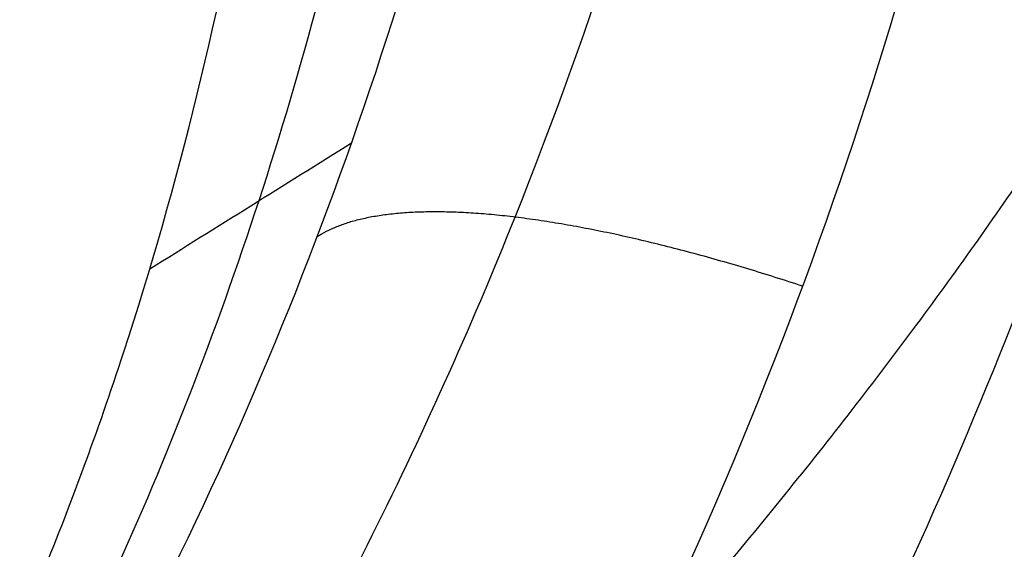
# Model space of a CAD drawing. Header units: millimetres. Extents: x -1437 to 1444, y -1373 to 1332.
# Tile 576 of 656: x 780.049 to 780.756, y -368.435 to -368.055. Entities that reach past the tile are written whole.
import ezdxf

# ---------------------------------------------------------------- set-up
doc = ezdxf.new("R2010")
doc.units = ezdxf.units.MM
doc.layers.add('Default', color=7, linetype='Continuous', true_color=0x000000)

msp = doc.modelspace()

# ---------------------------------------------------------------- linework, layer by layer
at = {"layer": 'Default'}
for points, degree, knots in [([(131.7520007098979, -2.218138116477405, 715.1900953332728), (131.7517039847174, -2.217921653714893, 712.0216694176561), (132.0220112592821, -2.415107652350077, 705.5161072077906), (133.700145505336, -3.639261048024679, 692.8089584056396), (137.9963265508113, -6.773134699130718, 677.4504775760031), (146.2518843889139, -12.79496183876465, 660.6265163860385), (157.296837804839, -20.85112342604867, 645.2932353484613), (170.8561486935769, -30.7408291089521, 631.3410762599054), (186.7038585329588, -42.29909004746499, 618.6587211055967), (204.6323159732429, -55.37426993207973, 607.1599704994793), (224.4335839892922, -69.81452340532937, 596.778449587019), (245.9042859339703, -85.47132968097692, 587.4554343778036), (268.8334129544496, -102.1906011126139, 579.1409255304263), (293.0114835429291, -119.8193629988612, 571.7862214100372), (318.2229802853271, -138.2002389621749, 565.3459172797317), (344.2553605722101, -157.1780214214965, 559.7728563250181), (380.2611216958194, -183.4240508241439, 553.3557773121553), (425.9846705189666, -216.7485574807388, 547.3694630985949), (480.2545371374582, -256.2914921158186, 543.0033075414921), (547.9679961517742, -305.6124660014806, 540.4049736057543), (611.784263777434, -352.0651003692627, 541.6877843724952), (671.4556014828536, -395.4545450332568, 546.8357026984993), (711.4410436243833, -424.5039139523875, 552.0963732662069), (748.0275865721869, -451.0544841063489, 558.6850582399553), (781.0755254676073, -475.0027535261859, 566.4055843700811), (810.4529019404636, -496.2509576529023, 575.061065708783), (832.4924511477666, -512.1509571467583, 583.1547443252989), (848.142695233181, -523.4095561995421, 590.0145564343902), (861.3451816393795, -532.8852957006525, 596.5221266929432), (875.5457376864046, -543.0359773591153, 604.8246694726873), (889.7822052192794, -553.1370869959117, 615.5394072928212), (900.8052621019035, -560.8784537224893, 626.3937933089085), (909.0506139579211, -566.5833358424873, 637.2926402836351), (914.8769066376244, -570.5205543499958, 648.0767802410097), (918.6306163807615, -572.9536763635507, 658.4703191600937), (920.7605244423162, -574.2222229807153, 668.1608291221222), (921.6155293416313, -574.6269502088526, 675.6583602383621), (921.9574115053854, -574.716752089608, 681.2146769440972), (922.1467318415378, -574.7050275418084, 686.4963729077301), (922.3050510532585, -574.642294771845, 693.0818184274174), (922.4648578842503, -574.5965524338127, 699.2136901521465), (922.5840356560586, -574.5515760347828, 703.5190835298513), (922.702183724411, -574.5034498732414, 707.2405269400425), (922.837045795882, -574.4410739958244, 710.8035509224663), (923.0872522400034, -574.3031981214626, 714.1149447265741), (923.3390258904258, -574.1579140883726, 716.2678422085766), (923.7024182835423, -573.9418683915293, 717.9287636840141), (924.2038480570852, -573.6429660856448, 719.1767103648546), (924.5986121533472, -573.413662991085, 719.9308557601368), (925.0383313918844, -573.1704870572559, 720.5929309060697), (925.6035531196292, -572.8815171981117, 721.2797663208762), (926.1821537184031, -572.6277671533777, 721.8002292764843), (926.6845728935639, -572.4918910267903, 722.1163492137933), (926.9332192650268, -572.4691842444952, 722.22855847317), (927.0058583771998, -572.4973404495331, 722.2396090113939), (926.9496794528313, -572.4578455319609, 722.2391317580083), (926.9727461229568, -572.4737982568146, 722.2407686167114), (927.0327339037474, -572.7885945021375, 722.076310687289), (926.9872433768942, -573.49040932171, 721.4970016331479), (926.8029513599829, -574.4450252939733, 720.2669890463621), (926.6140686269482, -575.1864816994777, 718.7410940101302), (926.465999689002, -575.7393625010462, 717.0546215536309), (926.3677368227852, -576.1062777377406, 715.1537069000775), (926.2952959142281, -576.3767717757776, 711.6194244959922), (926.2409361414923, -576.5797516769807, 705.6818946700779), (926.1974497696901, -576.7421301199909, 695.5305340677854), (926.153723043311, -576.905406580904, 669.6116377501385), (926.1428664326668, -576.9459463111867, 619.8719052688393), (926.1432286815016, -576.94459409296, 575.422816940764), (926.1432127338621, -576.9446536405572, 548.6144425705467)], 3, [0, 0, 0, 0, 9.388442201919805, 19.25512239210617, 38.03574428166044, 57.17843237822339, 77.31680741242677, 98.86539763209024, 122.0388003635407, 146.9159871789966, 173.4657413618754, 201.5966451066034, 231.1613037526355, 261.9872558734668, 293.8720136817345, 326.6022322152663, 359.9477944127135, 428.7861398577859, 497.1074358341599, 561.6566341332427, 680.0496786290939, 733.6395925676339, 783.3316339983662, 829.0004526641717, 870.5192212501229, 907.7632656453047, 940.6160900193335, 955.3633666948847, 968.9803796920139, 992.9340835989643, 1013.030376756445, 1029.9187314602, 1044.236715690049, 1056.78837615, 1067.808699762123, 1077.492048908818, 1086.225565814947, 1090.12584174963, 1094.026117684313, 1101.968393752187, 1109.910669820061, 1112.415567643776, 1114.920465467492, 1121.12979194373, 1123.174000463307, 1125.218208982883, 1128.030750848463, 1129.176917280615, 1130.323083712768, 1131.30349002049, 1132.283896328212, 1133.855097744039, 1134.468084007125, 1134.964815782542, 1135.358592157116, 1135.705934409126, 1136.102034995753, 1136.607468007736, 1138.013637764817, 1139.970894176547, 1142.520160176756, 1144.044662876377, 1146.007875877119, 1149.328219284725, 1154.965423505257, 1163.988959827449, 1179.845509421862, 1232.782354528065, 1313.202701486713, 1313.202701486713, 1313.202701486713, 1313.202701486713]), ([(129.7520007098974, -4.218138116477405, 715.1900953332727), (129.7517001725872, -4.217917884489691, 712.0067866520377), (130.0232944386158, -4.416040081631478, 705.4695647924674), (131.7098732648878, -5.646345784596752, 692.6978061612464), (136.0282420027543, -8.796389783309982, 677.2609584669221), (144.32126306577, -14.84551952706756, 660.3622510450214), (155.4057837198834, -22.93051138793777, 644.9752323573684), (169.0016528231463, -32.8468461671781, 630.9861865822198), (184.8811447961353, -44.42824685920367, 618.2788270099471), (202.8365474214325, -57.52303346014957, 606.763045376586), (222.6604958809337, -71.97977862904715, 596.3697823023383), (244.1503317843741, -87.65048605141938, 587.0385490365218), (267.0957075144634, -104.3815509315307, 578.7182042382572), (291.287702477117, -122.0204082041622, 571.3593000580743), (316.511250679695, -140.4100112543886, 564.9159404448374), (342.5541764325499, -159.3954206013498, 559.3406364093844), (378.5725343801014, -185.6505485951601, 552.9213284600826), (424.30924875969, -218.9845448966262, 546.9333302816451), (478.5922892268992, -258.5369538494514, 542.5661305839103), (546.3210637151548, -307.8689286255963, 539.9672092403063), (610.1537138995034, -354.3333443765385, 541.2502721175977), (669.8433444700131, -397.7359571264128, 546.3997378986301), (709.8429370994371, -426.7955176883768, 551.6622434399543), (746.4448272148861, -453.3571449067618, 558.2536547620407), (779.5098228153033, -477.317703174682, 565.978109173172), (808.906710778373, -498.5799578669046, 574.639251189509), (830.9662022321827, -514.4943007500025, 582.7401125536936), (846.635654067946, -525.76668654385, 589.6082707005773), (859.8586484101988, -535.2571182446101, 596.1259178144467), (874.087988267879, -545.4283575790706, 604.4449022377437), (888.3658262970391, -555.5588136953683, 615.19007749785), (899.4341192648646, -563.3319586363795, 626.0880132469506), (907.7249939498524, -569.0683592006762, 637.0458362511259), (913.5911784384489, -573.0325584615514, 647.902729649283), (917.3731464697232, -575.4840012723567, 658.3742087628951), (919.5182841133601, -576.7615861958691, 668.1350486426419), (920.3781501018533, -577.1685425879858, 675.6777422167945), (920.7214181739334, -577.2586810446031, 681.2575927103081), (920.9112031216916, -577.2468947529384, 686.5535594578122), (921.0692927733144, -577.184209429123, 693.1315945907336), (921.2292345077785, -577.1384315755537, 699.267615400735), (921.3486406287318, -577.093388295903, 703.5835412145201), (921.4677477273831, -577.0448001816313, 707.325488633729), (921.6026305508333, -576.9826146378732, 710.9179336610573), (921.8624584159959, -576.8394654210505, 714.360661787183), (922.130259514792, -576.6850706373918, 716.6747345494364), (922.5601821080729, -576.4295751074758, 718.6829487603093), (923.2041138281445, -576.0457326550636, 720.2908699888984), (923.7032351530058, -575.7557805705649, 721.242543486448), (924.2557788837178, -575.450496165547, 722.0737596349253), (924.9503109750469, -575.0946277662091, 722.918856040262), (925.6488736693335, -574.7914827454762, 723.5398274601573), (926.1612769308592, -574.6575269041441, 723.8578103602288), (926.320487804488, -574.6464946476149, 723.9220977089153), (925.9873820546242, -574.6820298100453, 723.782963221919), (925.1643568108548, -574.0557235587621, 723.8002244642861), (925.1217357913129, -573.7509350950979, 723.9490873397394), (925.1775132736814, -574.028911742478, 723.8155376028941), (925.1280689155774, -574.9231790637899, 723.0852839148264), (924.89354144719, -576.1174076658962, 721.5400928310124), (924.6654247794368, -577.0155116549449, 719.680228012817), (924.4921364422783, -577.6616853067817, 717.7160074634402), (924.3734308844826, -578.1051332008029, 715.3977981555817), (924.3010428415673, -578.3753651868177, 711.7363696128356), (924.2454951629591, -578.5827994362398, 705.7336815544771), (924.202146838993, -578.744651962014, 695.5537205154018), (924.158316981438, -578.9083065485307, 669.6146980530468), (924.1474988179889, -578.9486847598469, 619.8726913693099), (924.1478450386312, -578.9473783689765, 575.4226967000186), (924.1478321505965, -578.9474180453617, 548.6144425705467)], 3, [0, 0, 0, 0, 9.388442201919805, 19.25512239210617, 38.03574428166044, 57.17843237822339, 77.31680741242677, 98.86539763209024, 122.0388003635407, 146.9159871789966, 173.4657413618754, 201.5966451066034, 231.1613037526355, 261.9872558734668, 293.8720136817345, 326.6022322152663, 359.9477944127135, 428.7861398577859, 497.1074358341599, 561.6566341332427, 680.0496786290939, 733.6395925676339, 783.3316339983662, 829.0004526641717, 870.5192212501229, 907.7632656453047, 940.6160900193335, 955.3633666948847, 968.9803796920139, 992.9340835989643, 1013.030376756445, 1029.9187314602, 1044.236715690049, 1056.78837615, 1067.808699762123, 1077.492048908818, 1086.225565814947, 1090.12584174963, 1094.026117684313, 1101.968393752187, 1109.910669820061, 1112.415567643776, 1114.920465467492, 1121.12979194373, 1123.174000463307, 1125.218208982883, 1128.030750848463, 1129.176917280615, 1130.323083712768, 1131.30349002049, 1132.283896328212, 1133.855097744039, 1134.468084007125, 1134.964815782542, 1135.358592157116, 1135.705934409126, 1136.102034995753, 1136.607468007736, 1138.013637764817, 1139.970894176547, 1142.520160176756, 1144.044662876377, 1146.007875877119, 1149.328219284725, 1154.965423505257, 1163.988959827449, 1179.845509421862, 1232.782354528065, 1313.202701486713, 1313.202701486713, 1313.202701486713, 1313.202701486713]), ([(133.7520007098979, -4.218138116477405, 715.1900953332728), (133.7517283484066, -4.217939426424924, 712.1168207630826), (134.0138073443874, -4.409122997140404, 705.8136616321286), (135.6379587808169, -5.593897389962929, 693.5195271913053), (139.7923249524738, -8.624323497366, 678.6619148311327), (147.8084972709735, -14.47153676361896, 662.3155571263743), (158.600698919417, -22.34334247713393, 647.3255363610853), (171.9265655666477, -32.06278250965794, 633.6089109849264), (187.571420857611, -43.47309565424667, 621.0861440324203), (205.3279926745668, -56.42292054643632, 609.6960301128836), (224.984680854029, -70.75773864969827, 599.3893560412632), (246.3335158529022, -86.32567825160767, 590.1186776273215), (269.1592631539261, -102.9695689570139, 581.8412937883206), (293.248859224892, -120.5338230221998, 574.5132711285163), (318.3839063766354, -138.8589630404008, 568.0923440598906), (344.3495241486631, -157.7880761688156, 562.5334779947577), (380.2757311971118, -183.9761168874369, 556.1304668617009), (425.9165385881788, -217.2403219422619, 550.1547189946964), (480.1043303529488, -256.7234567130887, 545.7950447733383), (547.7236501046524, -305.9758649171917, 543.2003020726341), (611.440279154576, -352.355969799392, 544.4815255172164), (671.0022614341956, -395.6658982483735, 549.6201627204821), (710.9041121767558, -424.6545377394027, 554.8699737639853), (747.4011652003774, -451.1401638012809, 561.4427384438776), (780.3510335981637, -475.017361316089, 569.1406519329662), (809.6178681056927, -496.1856023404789, 577.7640303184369), (831.5461472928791, -512.0053087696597, 585.8175944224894), (847.0905032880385, -523.187722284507, 592.6313775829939), (860.1810035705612, -532.5830819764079, 599.0839138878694), (874.2245647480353, -542.6214759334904, 607.2967818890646), (888.2349621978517, -552.562063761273, 617.8452111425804), (899.0104221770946, -560.1293767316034, 628.4612572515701), (907.0060591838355, -565.6612806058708, 639.0366508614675), (912.6128721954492, -569.4499981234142, 649.4206319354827), (916.2103924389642, -571.7818220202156, 659.3836355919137), (918.255441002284, -572.9999830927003, 668.6827992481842), (919.082866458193, -573.3920317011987, 675.9253045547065), (919.4166249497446, -573.479851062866, 681.3443146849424), (919.6030372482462, -573.4684795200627, 686.5379386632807), (919.762062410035, -573.4057091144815, 693.1430111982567), (919.9216148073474, -573.359982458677, 699.2672362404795), (920.0409564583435, -573.3149731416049, 703.5795231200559), (920.1596480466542, -573.2665777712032, 707.3121066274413), (920.2944684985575, -573.2043449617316, 710.891868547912), (920.5505836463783, -573.0632346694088, 714.2844991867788), (920.8126373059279, -572.9120934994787, 716.5395656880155), (921.2180912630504, -572.6711426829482, 718.422587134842), (921.8151504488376, -572.3151492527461, 719.9137365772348), (922.2928133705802, -572.0378736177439, 720.8260238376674), (922.8368176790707, -571.7360861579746, 721.6486768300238), (923.5729716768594, -571.3626084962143, 722.5387221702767), (924.3585397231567, -571.0072089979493, 723.2678032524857), (925.3235739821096, -570.7358615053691, 723.8872308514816), (926.0718431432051, -570.6463888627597, 724.2501335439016), (927.214497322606, -570.7289505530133, 724.6186746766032), (928.6631711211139, -571.8330683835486, 724.5888002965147), (929.039379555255, -572.8784173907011, 724.175791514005), (929.1955610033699, -573.9405415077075, 723.5650565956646), (929.0919759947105, -575.0302410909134, 722.6130462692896), (928.8635198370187, -576.2354695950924, 721.0449074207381), (928.6453507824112, -577.0800165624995, 719.2847343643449), (928.4830088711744, -577.6889242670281, 717.4336764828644), (928.3729537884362, -578.0992479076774, 715.2941967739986), (928.3005586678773, -578.369767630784, 711.6865126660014), (928.2455113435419, -578.5752492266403, 705.7116733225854), (928.2021058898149, -578.7373463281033, 695.5438444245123), (928.1583192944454, -578.9008388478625, 669.6133994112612), (928.147484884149, -578.9412978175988, 619.8723550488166), (928.1478377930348, -578.9399789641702, 575.4227482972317), (928.147823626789, -578.9400320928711, 548.6144425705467)], 3, [0, 0, 0, 0, 9.388442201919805, 19.25512239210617, 38.03574428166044, 57.17843237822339, 77.31680741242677, 98.86539763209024, 122.0388003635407, 146.9159871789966, 173.4657413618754, 201.5966451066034, 231.1613037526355, 261.9872558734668, 293.8720136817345, 326.6022322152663, 359.9477944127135, 428.7861398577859, 497.1074358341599, 561.6566341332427, 680.0496786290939, 733.6395925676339, 783.3316339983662, 829.0004526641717, 870.5192212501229, 907.7632656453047, 940.6160900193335, 955.3633666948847, 968.9803796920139, 992.9340835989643, 1013.030376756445, 1029.9187314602, 1044.236715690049, 1056.78837615, 1067.808699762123, 1077.492048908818, 1086.225565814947, 1090.12584174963, 1094.026117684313, 1101.968393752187, 1109.910669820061, 1112.415567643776, 1114.920465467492, 1121.12979194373, 1123.174000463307, 1125.218208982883, 1128.030750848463, 1129.176917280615, 1130.323083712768, 1131.30349002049, 1132.283896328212, 1133.855097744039, 1134.468084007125, 1134.964815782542, 1135.358592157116, 1135.705934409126, 1136.102034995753, 1136.607468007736, 1138.013637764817, 1139.970894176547, 1142.520160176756, 1144.044662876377, 1146.007875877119, 1149.328219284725, 1154.965423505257, 1163.988959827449, 1179.845509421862, 1232.782354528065, 1313.202701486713, 1313.202701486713, 1313.202701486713, 1313.202701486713]), ([(131.7520007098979, -6.218138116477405, 715.1900953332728), (131.7517245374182, -6.217936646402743, 712.1019379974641), (132.0150905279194, -6.410059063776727, 705.7671192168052), (133.6476865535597, -7.600993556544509, 693.4083749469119), (137.8242404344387, -10.64760459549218, 678.4723957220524), (145.8778760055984, -16.52214450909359, 662.051291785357), (156.7096449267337, -24.42281039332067, 647.0075333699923), (170.0720698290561, -34.16891467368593, 633.2540213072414), (185.7487072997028, -45.60240749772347, 620.7062499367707), (203.5322243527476, -58.5718833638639, 609.29910498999), (223.2115930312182, -72.92324130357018, 598.9806887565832), (244.5795620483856, -88.5051336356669, 589.7017922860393), (267.4215581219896, -105.1608723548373, 581.4185724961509), (291.5250786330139, -122.7352788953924, 574.0863497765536), (316.6721773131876, -141.0692051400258, 567.6623672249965), (342.6483406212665, -160.0060058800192, 562.1012580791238), (378.5871445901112, -186.2032287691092, 555.6960180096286), (424.2411176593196, -219.4770289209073, 549.7185861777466), (478.4420834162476, -258.9697623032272, 545.3578678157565), (546.0767188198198, -308.2333255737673, 542.7625377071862), (609.8097305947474, -354.6253559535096, 544.044013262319), (669.3900058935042, -397.9485859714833, 549.1841979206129), (709.3060072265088, -426.9475059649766, 554.4358439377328), (745.8184075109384, -453.4442698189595, 561.0113349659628), (778.7853326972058, -477.3338285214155, 568.713176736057), (808.0716787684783, -498.5161838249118, 577.3422157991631), (830.0199002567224, -514.3502809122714, 585.402962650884), (845.583464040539, -525.54651436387, 592.2250918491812), (858.6944722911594, -534.9565940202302, 598.6877050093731), (872.7668173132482, -545.01557508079, 606.9170146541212), (886.8185852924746, -554.9855380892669, 617.4958813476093), (897.6392813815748, -562.5846506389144, 628.1554771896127), (905.6804412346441, -568.1480879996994, 638.7898468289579), (911.3271460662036, -571.9637958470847, 649.2465813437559), (914.9529246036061, -574.3139455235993, 659.2875251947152), (917.013202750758, -575.5411464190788, 668.6570187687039), (917.8454892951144, -575.9354235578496, 675.9446865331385), (918.1806336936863, -576.0235783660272, 681.3872304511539), (918.3675106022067, -576.0121437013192, 686.5951252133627), (918.5263062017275, -575.9494188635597, 693.192787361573), (918.6859935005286, -575.9036549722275, 699.3211614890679), (918.8055634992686, -575.8585775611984, 703.6439808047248), (918.9252141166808, -575.8097191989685, 707.3970683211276), (919.0600553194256, -575.7476757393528, 711.006251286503), (919.3257918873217, -575.6012912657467, 714.5302162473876), (919.6038729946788, -575.4410388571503, 716.9464580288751), (920.0758571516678, -575.1606379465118, 719.176772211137), (920.8154182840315, -574.719704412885, 721.0278962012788), (921.3974384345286, -574.381779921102, 722.1377115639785), (922.054267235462, -574.017884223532, 723.129505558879), (922.9197315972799, -573.5775084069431, 724.1778118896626), (923.8252617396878, -573.1727144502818, 725.0074014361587), (924.8002800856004, -572.903287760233, 725.6286919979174), (925.4591137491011, -572.8254898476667, 725.9436727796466), (926.1960230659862, -572.9154300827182, 726.1620288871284), (926.8778505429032, -573.4327346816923, 726.149893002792), (927.1883712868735, -574.1573420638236, 725.8841102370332), (927.3403424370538, -575.1826470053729, 725.3042835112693), (927.2328035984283, -576.4648002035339, 724.2013285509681), (926.9541119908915, -577.909642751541, 722.3180112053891), (926.6967090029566, -578.9108385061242, 720.2238683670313), (926.5091476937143, -579.6130401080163, 718.0950623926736), (926.378649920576, -580.0998974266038, 715.5382880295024), (926.306307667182, -580.370156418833, 711.8034577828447), (926.2500724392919, -580.5800943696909, 705.7634602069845), (926.20680503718, -580.7416688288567, 695.5670308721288), (926.1629153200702, -580.9055476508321, 669.6164597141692), (926.1521193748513, -580.9458605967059, 619.8731411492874), (926.1524562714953, -580.9446013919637, 575.4226280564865), (926.1524451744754, -580.9446429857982, 548.6144425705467)], 3, [0, 0, 0, 0, 9.388442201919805, 19.25512239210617, 38.03574428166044, 57.17843237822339, 77.31680741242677, 98.86539763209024, 122.0388003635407, 146.9159871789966, 173.4657413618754, 201.5966451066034, 231.1613037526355, 261.9872558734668, 293.8720136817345, 326.6022322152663, 359.9477944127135, 428.7861398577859, 497.1074358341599, 561.6566341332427, 680.0496786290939, 733.6395925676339, 783.3316339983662, 829.0004526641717, 870.5192212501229, 907.7632656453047, 940.6160900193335, 955.3633666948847, 968.9803796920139, 992.9340835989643, 1013.030376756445, 1029.9187314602, 1044.236715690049, 1056.78837615, 1067.808699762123, 1077.492048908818, 1086.225565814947, 1090.12584174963, 1094.026117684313, 1101.968393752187, 1109.910669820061, 1112.415567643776, 1114.920465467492, 1121.12979194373, 1123.174000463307, 1125.218208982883, 1128.030750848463, 1129.176917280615, 1130.323083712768, 1131.30349002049, 1132.283896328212, 1133.855097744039, 1134.468084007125, 1134.964815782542, 1135.358592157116, 1135.705934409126, 1136.102034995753, 1136.607468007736, 1138.013637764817, 1139.970894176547, 1142.520160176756, 1144.044662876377, 1146.007875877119, 1149.328219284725, 1154.965423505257, 1163.988959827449, 1179.845509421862, 1232.782354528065, 1313.202701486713, 1313.202701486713, 1313.202701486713, 1313.202701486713]), ([(668.0384322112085, -210.3262291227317, 12.42448758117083), (680.2187577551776, -227.7215367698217, -4.595391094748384), (717.4311198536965, -280.8662975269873, -51.46220743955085), (803.0397032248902, -403.128025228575, -128.8701520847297), (878.9976087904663, -511.6071566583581, -153.7300750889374), (926.1478285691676, -578.9446490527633, -153.7300750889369)], 3, [2.415480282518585, 2.415480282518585, 2.415480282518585, 2.415480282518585, 70.39614350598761, 198.6360556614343, 404.9955273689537, 404.9955273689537, 404.9955273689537, 404.9955273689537]), ([(668.7174759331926, -211.2960040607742, 12.00910117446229), (680.7352640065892, -228.4591841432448, -4.73286073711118), (717.7646268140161, -281.3425948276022, -51.29519824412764), (803.1186139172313, -403.2407213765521, -128.472123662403), (879.0272338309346, -511.6494656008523, -153.3146886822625), (926.1478285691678, -578.9446490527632, -153.3146886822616)], 3, [2.408267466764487, 2.408267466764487, 2.408267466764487, 2.408267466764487, 69.36707553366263, 197.5378925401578, 403.7861785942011, 403.7861785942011, 403.7861785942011, 403.7861785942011]), ([(771.9576347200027, -368.3962198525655, 28.74367680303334), (771.9423492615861, -368.3607184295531, 28.76618448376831), (771.916753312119, -368.300878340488, 28.80403096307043), (771.865711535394, -368.1726273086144, 28.88382468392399), (771.8466143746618, -368.1234453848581, 28.91425848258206), (771.8050407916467, -368.0117055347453, 28.98273592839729), (771.7887966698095, -367.9661299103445, 29.01040831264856), (771.7416235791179, -367.8301124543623, 29.09255489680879), (771.7149286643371, -367.7471305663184, 29.14193218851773), (771.6807289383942, -367.6350985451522, 29.20792673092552), (771.6650928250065, -367.5821889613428, 29.23890875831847), (771.6491669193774, -367.5260550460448, 29.2715505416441), (771.641755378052, -367.4994035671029, 29.28699926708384), (771.6386942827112, -367.4882865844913, 29.29343366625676), (771.6366788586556, -367.4809432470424, 29.29768187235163), (771.6362320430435, -367.4793162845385, 29.29862316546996), (771.5857155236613, -367.2940442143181, 29.40570311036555), (771.5469409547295, -367.1228402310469, 29.50206560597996), (771.5008391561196, -366.8811687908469, 29.63512033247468), (771.4874824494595, -366.8031278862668, 29.67756642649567), (771.4700718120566, -366.6900919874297, 29.73841443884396), (771.4620228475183, -366.6345798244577, 29.76813381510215), (771.4536984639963, -366.5716246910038, 29.80158763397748), (771.4503507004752, -366.5450364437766, 29.81566569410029), (771.4481667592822, -366.527398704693, 29.82499366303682), (771.44735905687, -366.5207995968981, 29.8284808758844), (771.4251764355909, -366.3353851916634, 29.92631178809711), (771.4120375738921, -366.165290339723, 30.01380829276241), (771.4023115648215, -365.9180786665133, 30.13790465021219), (771.3999431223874, -365.7964520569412, 30.19817239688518), (771.4011861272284, -365.6582668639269, 30.26537338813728), (771.4027645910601, -365.5901305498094, 30.29820098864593), (771.4036413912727, -365.5611371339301, 30.31210495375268), (771.404269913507, -365.5418547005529, 30.32133767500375), (771.4045584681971, -365.533515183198, 30.32532549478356), (771.4114551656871, -365.3486743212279, 30.41355650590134), (771.4252125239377, -365.1789419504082, 30.49222010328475), (771.4553996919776, -364.9317570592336, 30.60346178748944), (771.4728802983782, -364.8100153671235, 30.65739935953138), (771.4971536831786, -364.6714245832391, 30.71739089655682), (771.5102231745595, -364.603012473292, 30.74665751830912), (771.5160203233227, -364.5738846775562, 30.75904468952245), (771.5199281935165, -364.554509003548, 30.76726828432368), (771.521652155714, -364.5460574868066, 30.77084923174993), (771.5958475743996, -364.187685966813, 30.92234913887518), (771.6984688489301, -363.8552763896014, 31.05237166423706), (771.8896712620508, -363.3872859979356, 31.2190888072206), (771.9596000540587, -363.2363772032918, 31.26998688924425), (772.0726071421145, -363.0184641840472, 31.33933343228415), (772.1311388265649, -362.9116180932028, 31.3722603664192), (772.2027172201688, -362.7908130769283, 31.40765939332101), (772.2340716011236, -362.739879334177, 31.42219074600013), (772.255122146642, -362.7061117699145, 31.43173694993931), (772.2647428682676, -362.6908527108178, 31.43601468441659), (772.3695906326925, -362.5268249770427, 31.4815261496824), (772.4693194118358, -362.3864898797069, 31.51701698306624), (772.627477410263, -362.1851788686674, 31.56260016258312), (772.6816231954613, -362.1196060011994, 31.57652203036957), (772.7925533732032, -361.9916714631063, 31.60182146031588), (772.8478349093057, -361.9308823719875, 31.61293689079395), (773.145323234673, -361.6195836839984, 31.66483375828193), (773.4076795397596, -361.3948460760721, 31.6855108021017), (773.8258834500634, -361.1025158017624, 31.68525370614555), (773.9708075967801, -361.0115071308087, 31.68001564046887), (774.1951266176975, -360.8856959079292, 31.66426315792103), (774.2710534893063, -360.8455415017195, 31.65769979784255), (774.4249739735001, -360.7689584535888, 31.64196143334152), (774.5050277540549, -360.7316292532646, 31.63251330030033), (774.7355554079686, -360.6308562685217, 31.60195221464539), (774.8938828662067, -360.5705064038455, 31.57653469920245), (775.1370899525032, -360.4911517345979, 31.53076520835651), (775.2601204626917, -360.4542657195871, 31.50597388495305), (775.4058626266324, -360.4163025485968, 31.47374288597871), (775.4687643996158, -360.4011377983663, 31.4592268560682), (775.5107933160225, -360.3912755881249, 31.44939409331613), (775.5336431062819, -360.3860716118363, 31.44397036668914), (775.8620651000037, -360.3132130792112, 31.36506062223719), (776.187753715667, -360.270323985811, 31.27265795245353), (776.6923584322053, -360.2513042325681, 31.10584782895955), (776.8632144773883, -360.2525107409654, 31.04558024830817), (777.1222076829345, -360.2663832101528, 30.94842147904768), (777.2523801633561, -360.2763335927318, 30.89815680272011), (777.4051410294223, -360.2933606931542, 30.83666125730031), (777.4817079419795, -360.3032451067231, 30.80521539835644), (777.5145583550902, -360.3077767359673, 30.79159072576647), (777.5364661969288, -360.3108636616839, 30.78247494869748), (777.5486553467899, -360.3126208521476, 30.77738501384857), (777.7140623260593, -360.3369068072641, 30.70811453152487), (777.8730737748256, -360.3667697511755, 30.6385024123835), (778.1153052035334, -360.4230471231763, 30.5273413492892), (778.2373465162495, -360.4540559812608, 30.47007936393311), (778.3810375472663, -360.4954588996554, 30.40035402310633), (778.4531697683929, -360.5174911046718, 30.36476822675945), (778.4841406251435, -360.5272211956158, 30.34936304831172), (778.5048000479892, -360.5337721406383, 30.33905878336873), (778.5163558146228, -360.5374737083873, 30.33327777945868), (778.6714244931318, -360.5875530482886, 30.2555125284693), (778.8211274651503, -360.6419547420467, 30.17763315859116), (779.0497450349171, -360.7356275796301, 30.05367139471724), (779.126625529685, -360.7688631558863, 30.01116391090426), (779.2427408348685, -360.8218724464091, 29.94564371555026), (779.3009969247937, -360.8491659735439, 29.91244426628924), (779.3692600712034, -360.8824181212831, 29.87295166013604), (779.3985740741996, -360.8969741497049, 29.85586466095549), (779.4181291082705, -360.9067463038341, 29.84443756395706), (779.4298684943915, -360.9126561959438, 29.83755759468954), (779.5630446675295, -360.9800549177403, 29.75934571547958), (779.6969869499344, -361.052985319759, 29.67838944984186), (779.9080085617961, -361.1788559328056, 29.54549237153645), (779.9800269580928, -361.2235598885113, 29.4992886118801), (780.0901628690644, -361.2950174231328, 29.42713400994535), (780.1457573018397, -361.3318465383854, 29.39034523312), (780.2114433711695, -361.376799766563, 29.34619041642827), (780.2444805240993, -361.3997802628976, 29.32380638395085), (780.2586795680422, -361.4097378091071, 29.31414775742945), (780.2681543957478, -361.4164004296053, 29.30769415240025), (780.2745050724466, -361.4208813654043, 29.30336133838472), (780.378035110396, -361.4940790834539, 29.23265693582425), (780.5058533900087, -361.5882586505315, 29.1435606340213), (780.6738346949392, -361.7252026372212, 29.01986594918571), (780.6928314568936, -361.7408505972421, 29.00579802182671), (780.7218027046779, -361.7649848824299, 28.98421181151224), (780.7350433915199, -361.7760741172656, 28.97431712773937), (780.7595051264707, -361.7967242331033, 28.95595253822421), (780.8186325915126, -361.8470001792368, 28.91137702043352), (780.8678434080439, -361.8903567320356, 28.87351394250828), (780.9681760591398, -361.9801851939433, 28.79561939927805), (781.0114883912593, -362.0210142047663, 28.76099501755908), (781.0331691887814, -362.0414415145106, 28.7436492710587)], 3, [0, 0, 0, 0, 0.2315763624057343, 0.2315763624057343, 0.3473645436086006, 0.3473645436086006, 0.4631527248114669, 0.4631527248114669, 0.6947290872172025, 0.6947290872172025, 0.8105172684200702, 0.8684113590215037, 0.8973584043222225, 0.9118319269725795, 0.9118319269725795, 0.9263054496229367, 0.9263054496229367, 1.389458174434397, 1.389458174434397, 1.621034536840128, 1.621034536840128, 1.736822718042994, 1.794716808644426, 1.823663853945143, 1.823663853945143, 1.85261089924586, 1.85261089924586, 2.31576362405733, 2.31576362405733, 2.547339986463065, 2.663128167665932, 2.721022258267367, 2.749969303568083, 2.749969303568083, 2.7789163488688, 2.7789163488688, 3.242069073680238, 3.242069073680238, 3.473645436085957, 3.589433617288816, 3.647327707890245, 3.676274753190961, 3.676274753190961, 3.705221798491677, 3.705221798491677, 4.631527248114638, 4.631527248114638, 5.094679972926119, 5.094679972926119, 5.326256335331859, 5.44204451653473, 5.499938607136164, 5.499938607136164, 5.557832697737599, 5.557832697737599, 6.020985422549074, 6.020985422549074, 6.252561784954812, 6.252561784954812, 6.484138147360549, 6.484138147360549, 7.410443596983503, 7.410443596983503, 7.873596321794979, 7.873596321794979, 8.105172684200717, 8.105172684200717, 8.336749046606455, 8.336749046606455, 8.79990177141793, 8.79990177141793, 9.031478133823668, 9.147266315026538, 9.205160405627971, 9.205160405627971, 9.263054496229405, 9.263054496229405, 10.18935994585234, 10.18935994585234, 10.65251267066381, 10.65251267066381, 10.88408903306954, 10.9998772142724, 11.05777130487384, 11.08671835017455, 11.08671835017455, 11.11566539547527, 11.11566539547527, 11.57881812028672, 11.57881812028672, 11.81039448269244, 11.92618266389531, 11.98407675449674, 12.01302379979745, 12.01302379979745, 12.04197084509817, 12.04197084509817, 12.50512356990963, 12.50512356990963, 12.73669993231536, 12.73669993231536, 12.85248811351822, 12.91038220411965, 12.93932924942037, 12.93932924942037, 12.96827629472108, 12.96827629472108, 13.43142901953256, 13.43142901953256, 13.66300538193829, 13.66300538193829, 13.77879356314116, 13.8366876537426, 13.86563469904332, 13.88010822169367, 13.88010822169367, 13.89458174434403, 13.89458174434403, 14.35773446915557, 14.35773446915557, 14.41562855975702, 14.41562855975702, 14.44457560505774, 14.44457560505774, 14.47352265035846, 14.58931083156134, 14.58931083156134, 14.82088719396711, 14.82088719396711, 14.82088719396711, 14.82088719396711]), ([(772.21705976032, -368.5499216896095, 29.08932030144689), (772.0568178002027, -368.1690762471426, 29.30989388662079), (771.7952472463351, -367.3941680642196, 29.73915832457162), (771.5836509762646, -366.2059454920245, 30.34306861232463), (771.6625298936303, -364.6354239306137, 31.04555971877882), (772.4115291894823, -362.8249937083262, 31.67223661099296), (773.8083411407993, -361.3796995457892, 31.91135897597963), (775.645696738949, -360.5609055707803, 31.6719806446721), (777.6089743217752, -360.4794333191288, 31.04283505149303), (779.1116937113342, -360.9452035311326, 30.33868161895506), (780.1506989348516, -361.5488278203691, 29.73708184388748), (780.7867948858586, -362.0579649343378, 29.30923034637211), (781.0888739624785, -362.3377948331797, 29.08930156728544)], 5, [1.361200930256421e-11, 1.361200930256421e-11, 1.361200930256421e-11, 1.361200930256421e-11, 1.361200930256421e-11, 1.361200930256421e-11, 0.124936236, 0.249872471, 0.374808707, 0.4997449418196, 0.624808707, 0.749872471, 0.874936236, 0.9999999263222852, 0.9999999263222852, 0.9999999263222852, 0.9999999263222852, 0.9999999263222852, 0.9999999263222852]), ([(772.5864988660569, -368.6695074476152, 29.31511350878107), (772.4088135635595, -368.2730094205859, 29.53090685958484), (772.1267566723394, -367.4735509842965, 29.94587676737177), (771.9157747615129, -366.2712084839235, 30.51551784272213), (772.0177046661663, -364.7540153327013, 31.1445020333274), (772.7610146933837, -363.0782766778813, 31.67513245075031), (774.0739149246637, -361.7604302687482, 31.86941967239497), (775.764984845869, -360.9744623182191, 31.67540472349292), (777.6062235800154, -360.8557969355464, 31.13908519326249), (779.0681935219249, -361.2830169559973, 30.50752547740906), (780.1155797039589, -361.8900714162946, 29.94185357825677), (780.7650169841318, -362.4253367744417, 29.52959932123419), (781.074892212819, -362.7258608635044, 29.31510253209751)], 5, [-7.407705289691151e-11, -7.407705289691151e-11, -7.407705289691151e-11, -7.407705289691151e-11, -7.407705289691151e-11, -7.407705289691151e-11, 0.124936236, 0.249872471, 0.374808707, 0.4997449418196, 0.624808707, 0.749872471, 0.874936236, 0.9999998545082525, 0.9999998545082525, 0.9999998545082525, 0.9999998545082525, 0.9999998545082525, 0.9999998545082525]), ([(780.8666065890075, -363.5840686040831, 29.3516520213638), (780.3424428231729, -363.0091176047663, 29.72799637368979), (779.4868954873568, -362.3818396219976, 30.21795196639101), (778.3524564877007, -361.9321827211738, 30.71496359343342), (777.2483023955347, -361.7158452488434, 31.11028551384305), (775.950655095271, -361.844697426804, 31.42182489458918), (774.5995964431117, -362.5129513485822, 31.53280056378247), (773.5165834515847, -363.5482012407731, 31.42216509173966), (772.9497836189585, -364.7031529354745, 31.11929387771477), (772.7721511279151, -365.8077242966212, 30.72768066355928), (772.8031927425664, -367.0331133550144, 30.22942051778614), (773.0988416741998, -368.0698858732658, 29.73249339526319), (773.4641821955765, -368.767336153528, 29.35163836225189)], 3, [0, 0, 0, 0, 1.582971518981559, 2.374457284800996, 3.165943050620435, 4.748914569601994, 6.33188610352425, 7.913243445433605, 9.494600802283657, 10.28527947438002, 11.07595814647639, 12.65731550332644, 12.65731550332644, 12.65731550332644, 12.65731550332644]), ([(779.6477607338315, -369.7208691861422, 25.09471730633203), (780.0257107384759, -369.4562257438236, 25.09471730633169), (780.3504086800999, -369.0914394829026, 25.15387657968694), (780.7097337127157, -368.4217444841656, 25.3437355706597), (780.8081477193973, -368.1782489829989, 25.42365416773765), (780.9174852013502, -367.7873709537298, 25.56764765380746), (780.9475508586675, -367.6528142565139, 25.61964610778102), (780.9823184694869, -367.445247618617, 25.70336336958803), (780.9971198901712, -367.3400320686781, 25.74664997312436), (781.0097071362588, -367.2149261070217, 25.79956769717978), (781.0140815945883, -367.1608213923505, 25.82275441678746), (781.0167693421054, -367.1246450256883, 25.83832388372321), (781.0181267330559, -367.1044171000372, 25.84706993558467), (781.0348986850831, -366.8305922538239, 25.96590506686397), (781.0286459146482, -366.550659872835, 26.09437428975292), (780.9750328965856, -366.10429375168, 26.31408724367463), (780.9497729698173, -365.9511218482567, 26.3917913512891), (780.8992948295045, -365.7159036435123, 26.51491761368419), (780.8709079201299, -365.5969321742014, 26.57811862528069), (780.831946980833, -365.4560201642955, 26.65463791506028), (780.8109639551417, -365.3850722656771, 26.69357923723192), (780.8000915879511, -365.3494799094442, 26.71321836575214), (780.7953498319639, -365.3342011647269, 26.72167101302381), (780.7921703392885, -365.3240098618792, 26.72731405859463), (780.7898573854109, -365.3166464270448, 26.73139592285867), (780.7317439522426, -365.1323031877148, 26.83364674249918), (780.6496457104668, -364.9046495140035, 26.96182771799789), (780.4042342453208, -364.376056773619, 27.27963867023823), (780.2407456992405, -364.0750088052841, 27.46976300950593), (780.0156718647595, -363.7535700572, 27.68727624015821)], 3, [0, 0, 0, 0, 1.527211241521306, 1.527211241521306, 2.290816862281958, 2.290816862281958, 2.672619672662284, 2.672619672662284, 2.863521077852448, 2.95897178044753, 3.006697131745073, 3.006697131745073, 3.054422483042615, 3.054422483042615, 3.818028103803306, 3.818028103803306, 4.199830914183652, 4.199830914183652, 4.390732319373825, 4.486183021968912, 4.533908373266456, 4.557771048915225, 4.569702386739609, 4.569702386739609, 4.581633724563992, 4.581633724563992, 5.345239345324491, 5.345239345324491, 6.10884496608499, 6.10884496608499, 6.10884496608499, 6.10884496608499]), ([(780.2381862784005, -364.0713535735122, 27.83619323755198), (780.6069561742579, -364.5980115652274, 27.52261498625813), (780.8898626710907, -365.153999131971, 27.22133922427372), (781.093063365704, -365.7576074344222, 26.9233355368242), (781.1002301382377, -365.7792165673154, 26.91269718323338), (781.1132172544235, -365.8190756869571, 26.89313921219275), (781.1323606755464, -365.8788231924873, 26.86391305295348), (781.1746678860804, -366.0179458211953, 26.79649426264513), (781.249839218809, -366.2950382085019, 26.66475900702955), (781.3624095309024, -366.8446115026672, 26.41369779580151), (781.3941457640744, -367.3077689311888, 26.21977555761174), (781.3712814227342, -368.2235432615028, 25.86029519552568), (781.2408874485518, -368.7711550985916, 25.67798736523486), (780.987678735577, -369.2706241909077, 25.54927152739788), (780.9811354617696, -369.2832905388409, 25.5460414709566), (780.9666833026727, -369.3108356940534, 25.53907945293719), (780.9447691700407, -369.3518968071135, 25.52880494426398), (780.8919849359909, -369.4459097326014, 25.50601071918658), (780.7798114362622, -369.6267502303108, 25.46514078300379), (780.5290443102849, -369.9596898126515, 25.40227496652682), (780.268809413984, -370.1957956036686, 25.38074550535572), (780.075189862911, -370.3313012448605, 25.38077276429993)], 3, [-6.290977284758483, -6.290977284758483, -6.290977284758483, -6.290977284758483, -4.718232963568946, -4.718232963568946, -4.669084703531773, -4.669084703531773, -4.619936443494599, -4.521639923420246, -4.325046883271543, -3.931860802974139, -3.145488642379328, -3.145488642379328, -1.57274432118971, -1.57274432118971, -1.523596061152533, -1.523596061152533, -1.474447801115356, -1.376151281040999, -1.179558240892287, -0.7863721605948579, 0, 0, 0, 0]), ([(775.75524156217, -369.2583760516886, 26.56179928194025), (775.9407882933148, -369.3762109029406, 26.45308646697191), (776.3254039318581, -369.5845787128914, 26.24462378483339), (776.9224849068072, -369.7997230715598, 25.97121634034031), (777.5080000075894, -369.9097486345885, 25.74898651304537), (778.0569967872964, -369.9210869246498, 25.581397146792), (778.5673173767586, -369.8431387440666, 25.46398577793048), (779.0387098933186, -369.6808223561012, 25.39387414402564), (779.4719688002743, -369.4326746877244, 25.37086305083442), (779.8615081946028, -369.0931438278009, 25.39869089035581), (780.1810341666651, -368.6749017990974, 25.48001972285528), (780.4078913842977, -368.2221280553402, 25.60371995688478), (780.5474716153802, -367.7853899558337, 25.74744766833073), (780.6221183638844, -367.3864459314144, 25.89545946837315), (780.6521720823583, -367.0257494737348, 26.04138560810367), (780.6514686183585, -366.7011978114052, 26.1818324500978), (780.6294849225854, -366.4077804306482, 26.31593366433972), (780.5929779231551, -366.1438377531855, 26.44221165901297), (780.5605736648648, -365.9773891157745, 26.52504852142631), (780.5434110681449, -365.8997951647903, 26.56437184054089)], 3, [0.2266808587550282, 0.2266808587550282, 0.2266808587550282, 0.2266808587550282, 0.265132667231, 0.3030509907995, 0.3376113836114, 0.3695740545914, 0.399720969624, 0.4289494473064, 0.45819563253, 0.4887049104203, 0.5210056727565, 0.5515720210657, 0.5782125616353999, 0.6018065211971, 0.6229347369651, 0.6417466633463, 0.6587230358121, 0.6744953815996, 0.6884092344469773, 0.6884092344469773, 0.6884092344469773, 0.6884092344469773]), ([(780.3776734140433, -366.211138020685, 28.43884646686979), (780.484149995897, -366.3713362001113, 28.34505591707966), (780.6274518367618, -366.6176565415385, 28.20655528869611), (780.7659145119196, -366.9155706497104, 28.04879531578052), (780.8279651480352, -367.0671627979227, 27.97087135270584), (780.8571952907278, -367.1436176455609, 27.93214837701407), (780.8713615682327, -367.1820097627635, 27.91284664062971), (780.8783325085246, -367.2012469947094, 27.90321071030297), (780.8812960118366, -367.2095003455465, 27.89908422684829), (780.8832663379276, -367.2150045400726, 27.89633394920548), (780.8847808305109, -367.2192529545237, 27.89421291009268), (780.9138890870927, -367.3010698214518, 27.85338176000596), (780.9530174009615, -367.4222346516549, 27.79402690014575), (780.991908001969, -367.5641669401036, 27.72644137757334), (781.0096635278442, -367.6352764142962, 27.69306406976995), (781.0181188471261, -367.6708669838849, 27.67647927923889), (781.021652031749, -367.6861277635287, 27.66939376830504), (781.0239873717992, -367.6963033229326, 27.66467504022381), (781.0254608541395, -367.7027928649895, 27.66167008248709), (781.0529063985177, -367.824515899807, 27.60536048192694), (781.0842451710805, -368.0004191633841, 27.52631527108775), (781.1057885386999, -368.2036298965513, 27.43910026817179), (781.1128055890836, -368.304732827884, 27.39674386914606), (781.1153754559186, -368.3551586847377, 27.37587844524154), (781.1162756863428, -368.3767428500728, 27.3670031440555), (781.1168311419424, -368.3911263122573, 27.36110117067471), (781.1171451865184, -368.4001240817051, 27.35741846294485), (781.1228991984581, -368.5775558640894, 27.2849199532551), (781.1119717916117, -368.8272696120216, 27.1882094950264), (781.065453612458, -369.1039568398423, 27.09067898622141), (781.0337521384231, -369.2386390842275, 27.04573832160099), (781.015790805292, -369.3050648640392, 27.02422413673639), (781.0076408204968, -369.3333369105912, 27.01520866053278), (781.0021069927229, -369.3521413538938, 27.00924387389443), (780.9988044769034, -369.3631058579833, 27.00578714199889), (780.9583093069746, -369.4952733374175, 26.9643112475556), (780.8887385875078, -369.6722889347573, 26.91305125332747), (780.785870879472, -369.8620530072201, 26.86601279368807), (780.7371343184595, -369.9397902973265, 26.84858878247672), (780.7036098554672, -369.9908173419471, 26.83758062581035), (780.6850673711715, -370.0176868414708, 26.83203282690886), (780.5362783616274, -370.2243342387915, 26.79109559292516), (780.378766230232, -370.3802092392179, 26.7728836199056), (780.1980837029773, -370.5068118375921, 26.77284872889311)], 3, [0, 0, 0, 0, 0.1342488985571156, 0.2013733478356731, 0.2349355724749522, 0.2517166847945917, 0.2601072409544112, 0.2643025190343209, 0.2664001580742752, 0.2664001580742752, 0.2684977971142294, 0.2684977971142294, 0.4027466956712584, 0.4698711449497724, 0.5034333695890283, 0.5202144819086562, 0.5286050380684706, 0.5286050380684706, 0.536995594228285, 0.536995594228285, 0.8054933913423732, 0.9397422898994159, 1.006866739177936, 1.040428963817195, 1.057210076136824, 1.057210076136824, 1.073991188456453, 1.073991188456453, 1.610986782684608, 1.879484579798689, 2.013733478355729, 2.080857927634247, 2.114420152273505, 2.114420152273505, 2.147982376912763, 2.147982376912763, 2.684977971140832, 2.953475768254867, 3.087724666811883, 3.087724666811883, 3.221973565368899, 3.221973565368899, 4.29596475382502, 4.29596475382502, 4.29596475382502, 4.29596475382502]), ([(776.2469711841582, -369.3030919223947, 26.56992054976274), (776.7480117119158, -369.5796813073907, 26.31513597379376), (777.3025127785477, -369.7567524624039, 26.08961985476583), (778.1317795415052, -369.7911805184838, 25.84752300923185), (778.4067664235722, -369.7637322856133, 25.78319501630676), (778.9283426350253, -369.6229908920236, 25.69606070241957), (779.1745995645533, -369.5095184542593, 25.67336370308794), (779.611818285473, -369.2032104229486, 25.67343250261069), (779.802483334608, -369.0105605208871, 25.69620312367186), (780.1130686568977, -368.5683063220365, 25.7834575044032), (780.2328047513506, -368.3192161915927, 25.84784848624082), (780.4837235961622, -367.5283121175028, 26.08999974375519), (780.5067151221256, -366.9475708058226, 26.31526632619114), (780.4182517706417, -366.3823332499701, 26.5699216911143)], 3, [0, 0, 0, 0, 1.508016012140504, 1.508016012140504, 2.262024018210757, 2.262024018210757, 3.016032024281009, 3.016032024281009, 3.770040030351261, 3.770040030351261, 4.524048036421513, 4.524048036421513, 6.03206404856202, 6.03206404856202, 6.03206404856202, 6.03206404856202]), ([(780.2885841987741, -366.4481147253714, 26.80397907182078), (780.3146956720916, -366.5794641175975, 26.74545229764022), (780.3737242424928, -366.9736945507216, 26.57508810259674), (780.3715912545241, -367.5794934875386, 26.3387225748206), (780.2374733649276, -368.2033527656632, 26.1314405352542), (780.0006513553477, -368.7162291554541, 25.9956961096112), (779.6843221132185, -369.1211217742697, 25.92396315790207), (779.3020704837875, -369.4260115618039, 25.90939948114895), (778.8521813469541, -369.6370723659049, 25.95005999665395), (778.3289116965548, -369.7460540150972, 26.05074451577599), (777.7328982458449, -369.7334781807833, 26.21889733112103), (777.0720195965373, -369.5744809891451, 26.46208583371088), (776.5974890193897, -369.3514255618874, 26.67929349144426), (776.3578480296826, -369.2065992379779, 26.80157224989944), (776.3531513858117, -369.2037484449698, 26.80397359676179)], 3, [0.08377424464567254, 0.08377424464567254, 0.08377424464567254, 0.08377424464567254, 0.1, 0.1333333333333, 0.1666666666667, 0.2, 0.2333333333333, 0.2666666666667, 0.3, 0.3333333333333, 0.3666666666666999, 0.4, 0.4333333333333, 0.433999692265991, 0.433999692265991, 0.433999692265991, 0.433999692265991]), ([(779.3781351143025, -369.33580142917, 26.22407849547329), (779.5461957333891, -369.2181809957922, 26.22411822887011), (779.6957274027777, -369.0703300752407, 26.23915768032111), (779.8845866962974, -368.8079761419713, 26.28547663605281), (779.9416309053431, -368.7137743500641, 26.30485346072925), (780.0173778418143, -368.5630462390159, 26.33975858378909), (780.0527966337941, -368.4853268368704, 26.3586687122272), (780.0843567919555, -368.4042143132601, 26.37973056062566), (780.1045200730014, -368.3494013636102, 26.39424452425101), (780.1136351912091, -368.3232420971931, 26.40129406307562), (780.2011658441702, -368.0554046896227, 26.47484857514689), (780.2488724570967, -367.7853557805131, 26.55913940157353), (780.2671895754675, -367.1991672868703, 26.76335420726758), (780.2383832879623, -366.8702390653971, 26.88766182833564), (780.1570962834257, -366.5155899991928, 27.03427848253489)], 3, [-2.789402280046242, -2.789402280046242, -2.789402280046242, -2.789402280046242, -2.092051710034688, -2.092051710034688, -1.743376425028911, -1.743376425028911, -1.569038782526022, -1.481869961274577, -1.481869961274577, -1.394701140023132, -1.394701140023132, -0.6973505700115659, -0.6973505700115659, 0, 0, 0, 0]), ([(780.075189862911, -370.3313012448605, 25.38077276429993), (779.687950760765, -370.6023125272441, 25.38082728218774), (779.2453820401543, -370.7683661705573, 25.43829379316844), (778.7340479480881, -370.8298852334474, 25.55676195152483), (778.7157788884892, -370.8319543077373, 25.56104610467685), (778.6819587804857, -370.8355076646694, 25.56908768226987), (778.6311725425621, -370.8404577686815, 25.5813175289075), (778.5122787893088, -370.8493484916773, 25.61102619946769), (778.2729211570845, -370.8564918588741, 25.67513298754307), (777.7879253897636, -370.8282262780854, 25.82210435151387), (777.3614481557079, -370.7310518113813, 25.98023601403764), (776.494138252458, -370.4394404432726, 26.33937428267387), (775.939979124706, -370.1314997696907, 26.6174320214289), (775.397674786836, -369.6983253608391, 26.942207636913), (775.383984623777, -369.6872768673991, 26.95045165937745), (775.3540284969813, -369.662895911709, 26.96857279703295), (775.3092618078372, -369.6261185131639, 26.99578993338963), (775.2059787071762, -369.538862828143, 27.05954459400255), (775.0041025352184, -369.3585844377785, 27.18804595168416), (774.6191103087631, -368.9749595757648, 27.44901681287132), (774.3212771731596, -368.6065929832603, 27.67950865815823), (774.1370151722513, -368.343439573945, 27.83619323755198)], 3, [-6.293257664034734, -6.293257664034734, -6.293257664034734, -6.293257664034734, -4.719943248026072, -4.719943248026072, -4.670777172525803, -4.670777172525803, -4.621611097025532, -4.523278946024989, -4.326614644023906, -3.93328604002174, -3.146628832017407, -3.146628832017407, -1.573314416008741, -1.573314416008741, -1.52414834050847, -1.52414834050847, -1.474982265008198, -1.376650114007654, -1.17998581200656, -0.7866572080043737, 0, 0, 0, 0])]:
    msp.add_open_spline(points, degree=degree, knots=knots, dxfattribs=at)
for points, degree in [([(131.7520007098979, -4.218138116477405, 715.1900953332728), (131.7520007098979, -4.218138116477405, 590), (545.2296898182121, -305.8451851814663, 510), (917.3775072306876, -576.226401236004, 590), (920.8604670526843, -575.1639335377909, 703.961257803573), (920.8604670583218, -575.163933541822, 721.161257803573), (928.3562721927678, -570.6983175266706, 725.711257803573), (926.1478289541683, -578.9446483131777, 721.161257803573), (926.1478289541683, -578.9446483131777, 704.7612578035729), (926.1478289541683, -578.9446483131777, 548.6144425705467)], 3), ([(878.0038762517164, -145.2625419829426, -35.9726644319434), (706.5451504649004, -265.3192342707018, -35.9726644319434), (535.0864246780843, -385.3759265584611, -35.9726644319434)], 2), ([(876.7468124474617, -146.418036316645, -35.62381762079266), (706.6743241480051, -265.5040746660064, -35.62381762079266), (536.6018358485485, -384.5901130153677, -35.62381762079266)], 2), ([(1052.626942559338, -194.5110236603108, -108.0505632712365), (787.1340559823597, -380.4111441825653, -108.0505632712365), (521.6411694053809, -566.3112647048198, -108.0505632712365)], 2), ([(1051.773179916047, -195.2917116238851, -107.663129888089), (787.2200492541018, -380.5338079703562, -107.663129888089), (522.6669185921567, -565.7759043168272, -107.663129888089)], 2), ([(559.5171199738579, -329.9540827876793, -14.63062607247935), (797.1223545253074, -669.289524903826, -14.63062607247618), (1034.727589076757, -1008.624967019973, -14.630626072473)], 2), ([(560.3392724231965, -330.9291279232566, -15.02656055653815), (797.215559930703, -669.223525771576, -15.026560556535), (1034.091847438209, -1007.517923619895, -15.02656055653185)], 2), ([(790.2089413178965, -368.3297054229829, 15.43302898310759), (781.7922942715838, -356.3094877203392, 15.4330289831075), (773.3756472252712, -344.2892700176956, 15.43302898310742)], 2), ([(773.3147437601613, -344.3319150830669, 16.9935672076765), (781.7313908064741, -356.352132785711, 16.99356720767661), (790.1480378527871, -368.3723504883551, 16.99356720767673)], 2), ([(773.2538402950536, -344.3745601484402, 18.55410543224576), (781.6704873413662, -356.3947778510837, 18.55410543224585), (790.0871343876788, -368.4149955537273, 18.55410543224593)], 2), ([(789.1777598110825, -369.0517464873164, 19.712938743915), (780.7611127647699, -357.0315287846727, 19.71293874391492), (772.3444657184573, -345.0113110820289, 19.71293874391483)], 2), ([(789.1146946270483, -369.095905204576, 15.43302898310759), (780.6980475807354, -357.0756875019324, 15.4330289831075), (772.2814005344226, -345.0554697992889, 15.43302898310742)], 2), ([(772.2241320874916, -345.0955695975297, 16.90042661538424), (780.6407791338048, -357.1157873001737, 16.90042661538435), (789.057426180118, -369.1360050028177, 16.90042661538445)], 2), ([(772.1668636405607, -345.1356693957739, 18.36782424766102), (780.5835106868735, -357.1558870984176, 18.36782424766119), (789.0001577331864, -369.1761048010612, 18.36782424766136)], 2), ([(775.8727045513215, -351.3402618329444, 18.36782424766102), (783.118280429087, -361.6880165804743, 18.36782424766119), (790.3638563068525, -372.0357713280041, 18.36782424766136)], 2), ([(776.0942029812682, -351.4694314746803, 19.71293874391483), (783.3725978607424, -361.8640566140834, 19.71293874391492), (790.6509927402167, -372.2586817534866, 19.712938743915)], 2), ([(789.6947740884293, -373.7984818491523, 21.48317148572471), (782.2119376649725, -363.1118839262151, 21.48317148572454), (774.7291012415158, -352.425286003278, 21.48317148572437)], 2), ([(774.172856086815, -353.7549963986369, 21.31821215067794), (781.4267158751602, -364.1145817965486, 21.31821215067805), (788.6805756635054, -374.4741671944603, 21.31821215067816)], 2), ([(790.671408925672, -375.0688003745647, 18.8427437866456), (783.4010678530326, -364.685677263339, 18.84274378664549), (776.1307267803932, -354.3025541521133, 18.84274378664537)], 2), ([(775.6414340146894, -354.6451606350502, 19.73394173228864), (783.0660419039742, -365.2485995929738, 19.73394173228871), (790.4906497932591, -375.8520385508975, 19.73394173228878)], 2), ([(775.152141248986, -354.9877671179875, 20.62513967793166), (782.3628358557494, -365.2857062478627, 20.62513967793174), (789.5735304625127, -375.5836453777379, 20.62513967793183)], 2), ([(778.312969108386, -357.7229738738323, 24.72439055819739), (782.0558810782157, -363.0684061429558, 24.72439055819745), (785.7987930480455, -368.4138384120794, 24.72439055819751)], 2), ([(777.2109520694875, -358.2747203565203, 24.58615527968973), (780.9817122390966, -363.6599239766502, 24.5861552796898), (784.7524724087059, -369.0451275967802, 24.58615527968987)], 2), ([(766.5172755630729, -359.1154915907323, 21.31821215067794), (773.7711353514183, -369.475076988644, 21.31821215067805), (781.0249951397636, -379.8346623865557, 21.31821215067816)], 2), ([(781.762155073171, -381.0532293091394, 20.62513967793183), (774.5514604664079, -370.7552901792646, 20.62513967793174), (767.3407658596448, -360.4573510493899, 20.62513967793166)], 2), ([(781.7006928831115, -382.0068411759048, 19.73394173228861), (774.2760829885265, -371.4033993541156, 19.73394173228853), (766.8514730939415, -360.7999575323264, 19.73394173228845)], 2), ([(766.3621803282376, -361.142564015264, 18.84274378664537), (773.6325214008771, -371.5256871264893, 18.84274378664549), (780.9028624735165, -381.9088102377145, 18.8427437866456)], 2), ([(782.7383832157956, -374.1347355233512, 34.4521107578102), (778.383953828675, -367.9159658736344, 31.53792403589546), (774.0295244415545, -361.6971962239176, 28.62373731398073)], 2), ([(1234.164646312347, -363.2689513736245, -153.7300750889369), (926.1478285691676, -578.9446490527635, -153.7300750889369), (618.1310108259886, -794.6203467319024, -153.7300750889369)], 2), ([(1233.346213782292, -363.8420240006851, -153.3146886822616), (926.1478285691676, -578.9446490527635, -153.3146886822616), (618.9494433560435, -794.0472741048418, -153.3146886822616)], 2), ([(779.3941392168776, -364.9978708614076, 27.89565059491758), (782.3734856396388, -369.2528185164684, 29.88956782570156), (785.3528320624, -373.5077661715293, 31.88348505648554)], 2), ([(775.0483529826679, -368.8232886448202, 26.96460371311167), (775.1983247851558, -368.9746579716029, 26.84819801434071), (775.516740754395, -369.2593438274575, 26.61768702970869), (776.0916821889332, -369.6414544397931, 26.26139205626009), (776.6777979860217, -369.9097747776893, 25.9532078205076), (777.2520878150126, -370.0715058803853, 25.69718299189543), (777.8059485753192, -370.1352729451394, 25.49213491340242), (778.3344418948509, -370.1087260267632, 25.33616048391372), (778.8348769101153, -369.9961107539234, 25.22818733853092), (779.3026132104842, -369.7986307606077, 25.16914434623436), (779.7335920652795, -369.5148587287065, 25.16097001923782), (780.1289352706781, -369.1267446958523, 25.21150352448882), (780.4448914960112, -368.6545392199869, 25.32546006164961), (780.6485175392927, -368.1775708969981, 25.47729333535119), (780.7615702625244, -367.7458104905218, 25.63739610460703), (780.8158796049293, -367.3559494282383, 25.79715070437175), (780.8297620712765, -367.0032427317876, 25.95288813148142), (780.8157757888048, -366.6892549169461, 26.0999052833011), (780.7831655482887, -366.4086548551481, 26.23768355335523), (780.7371666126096, -366.1521155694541, 26.36879349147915), (780.6800166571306, -365.9104655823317, 26.49668807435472), (780.6057635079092, -365.6581847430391, 26.63484753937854), (780.5077808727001, -365.3852721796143, 26.78991950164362), (780.4241321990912, -365.1911301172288, 26.90466770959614), (780.3770257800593, -365.091320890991, 26.9649642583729)], 3), ([(783.8694794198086, -375.750108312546, 29.31485935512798), (780.890132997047, -371.4951606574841, 27.3209421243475), (777.9107865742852, -367.2402130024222, 25.32702489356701)], 2), ([(781.2550305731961, -376.3770776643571, 31.88348505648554), (778.2756841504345, -372.1221300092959, 29.88956782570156), (775.2963377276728, -367.8671823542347, 27.89565059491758)], 2), ([(780.1420668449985, -368.2337114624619, 26.42609251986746), (780.1904238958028, -368.2035345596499, 26.25145861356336), (780.238780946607, -368.1733576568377, 26.07682470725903), (780.287137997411, -368.1431807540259, 25.90219080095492)], 3)]:
    msp.add_open_spline(points, degree=degree, dxfattribs=at)
for points, knots in [([(776.9006011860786, -370.1583080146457, 28.96929833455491), (776.3350530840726, -369.3506216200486, 31.5379240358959), (778.383953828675, -367.9159658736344, 31.53792403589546), (780.4328545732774, -366.4813101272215, 31.53792403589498), (780.9984026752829, -367.2889965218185, 28.96929833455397)], [1.570796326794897, 1.570796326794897, 1.570796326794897, 3.141592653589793, 3.141592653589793, 4.71238898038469, 4.71238898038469, 4.71238898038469]), ([(774.7283579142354, -379.1693266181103, 15.43302898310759), (780.6901495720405, -387.6836474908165, 15.43302898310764), (788.4304412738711, -382.2638368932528, 15.43302898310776), (796.170732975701, -376.8440262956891, 15.43302898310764), (790.2089413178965, -368.3297054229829, 15.43302898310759)], [0, 0, 0, 13.35176877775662, 13.35176877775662, 26.70353755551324, 26.70353755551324, 26.70353755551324])]:
    msp.add_rational_spline(points, [1, 0.7071067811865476, 1, 0.7071067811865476, 1], degree=2, knots=knots, dxfattribs=at)
for points, weights, degree in [([(779.4514795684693, -369.4405483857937, 26.27318580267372), (780.7204407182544, -368.5520118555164, 26.2731865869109), (781.021821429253, -367.6868648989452, 27.66905068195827)], [0.999999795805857, 0.8028120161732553, 0.8711344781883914], 2), ([(780.6114414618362, -368.24621760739, 25.45791129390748), (780.4398327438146, -368.189650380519, 25.53816340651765), (780.3143600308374, -368.1770687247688, 25.69148721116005), (780.2624435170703, -368.2106505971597, 25.88249621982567)], [1.052259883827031, 0.9777466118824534, 0.9829153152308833, 1.06776599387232], 3)]:
    msp.add_rational_spline(points, weights, degree=degree, dxfattribs=at)

doc.saveas('drawing.dxf')
